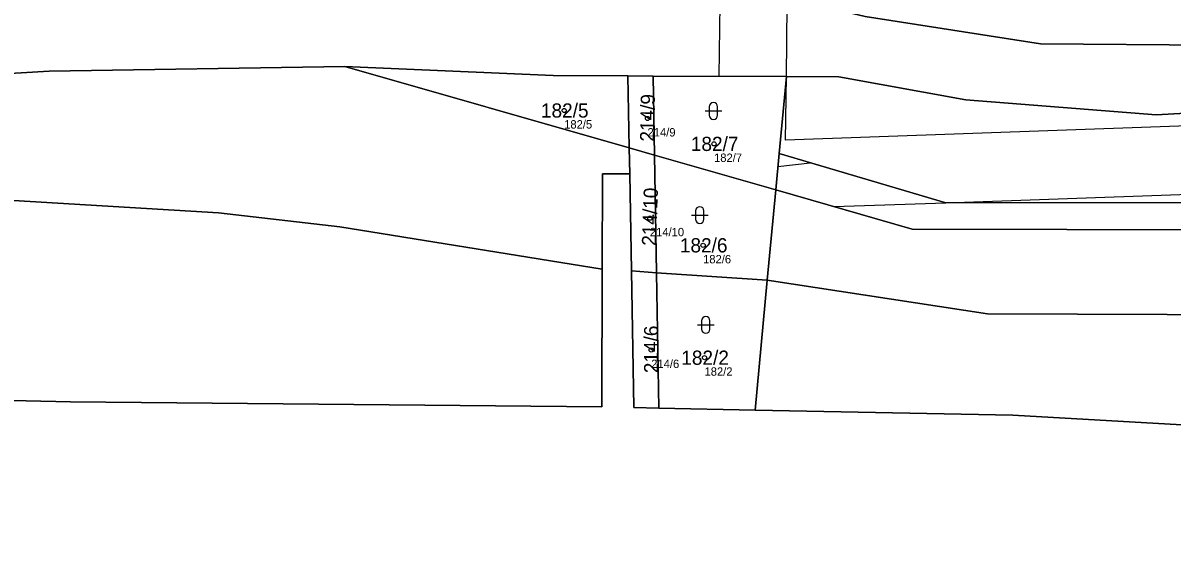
# Model space of a CAD drawing. Extents: x -766177 to -763254, y -1057727 to -1053915.
# Drawn here: x -764589.7 to -764452.4, y -1057605.1 to -1057541.2 of the extents above; entities that cross this region are included whole.
import ezdxf

# ---------------------------------------------------------------- set-up
doc = ezdxf.new("R2010")
doc.units = 0
for name, color, linetype in [('Vrstva 1', 7, 'Continuous'), ('Vrstva 13', 7, 'Continuous'), ('Vrstva 2', 7, 'Continuous'), ('Vrstva 3', 7, 'Continuous'), ('Vrstva 50', 7, 'Continuous'), ('Vrstva 51', 7, 'Continuous')]:
    doc.layers.add(name, color=color, linetype=linetype)

msp = doc.modelspace()

# ---------------------------------------------------------------- linework, layer by layer
at = {"layer": 'Vrstva 1'}
for p, q in [((-764517.27, -1057556.12), (-764551.26, -1057546.37)), ((-764514.42, -1057547.52), (-764517.42, -1057547.51)), ((-764517.27, -1057556.12), (-764517.42, -1057547.51)), ((-764498.49, -1057547.59), (-764514.42, -1057547.52)), ((-764514.42, -1057547.52), (-764514.25, -1057556.99)), ((-764499.35, -1057556.78), (-764498.49, -1057547.59)), ((-764517.27, -1057556.12), (-764514.25, -1057556.99)), ((-764517.21, -1057559.22), (-764517.27, -1057556.12)), ((-764514.25, -1057556.99), (-764514, -1057571.02)), ((-764499.76, -1057561.14), (-764514.25, -1057556.99)), ((-764499.76, -1057561.14), (-764499.35, -1057556.78)), ((-764517.21, -1057559.22), (-764517, -1057570.82)), ((-764500.77, -1057571.92), (-764499.76, -1057561.14)), ((-764514, -1057571.02), (-764517, -1057570.82)), ((-764500.77, -1057571.92), (-764514, -1057571.02)), ((-764514, -1057571.02), (-764513.71, -1057587.21)), ((-764502.23, -1057587.44), (-764500.77, -1057571.92)), ((-764513.71, -1057587.21), (-764502.23, -1057587.44))]:
    msp.add_line(p, q, dxfattribs=at)
for points in [[(-764494.96, -1057539), (-764489.08, -1057540.41), (-764468.12, -1057543.68), (-764447.6, -1057543.84), (-764416.31, -1057540.18)], [(-764551.26, -1057546.37), (-764586.58, -1057546.94), (-764617.99, -1057548.82), (-764650.39, -1057549.52), (-764718.76, -1057555.22), (-764737.07, -1057555.91), (-764752.72, -1057558.39)], [(-764517.42, -1057547.51), (-764526.34, -1057547.47), (-764551.26, -1057546.37)], [(-764355.72, -1057546.27), (-764379.24, -1057547.53), (-764395.09, -1057549.04), (-764416.63, -1057548.96), (-764433.76, -1057551), (-764454.29, -1057552.14), (-764477.03, -1057550.35), (-764492.22, -1057547.61), (-764498.49, -1057547.59)], [(-764499.35, -1057556.78), (-764479.43, -1057562.66), (-764354.59, -1057562.65)], [(-764520.48, -1057570.59), (-764551.85, -1057565.55), (-764566.35, -1057563.86), (-764657.08, -1057558.42), (-764707.31, -1057562.78), (-764757.41, -1057565.75)], [(-764520.48, -1057570.59), (-764520.44, -1057559.21), (-764517.21, -1057559.22)], [(-764354.04, -1057566.12), (-764483.46, -1057565.82), (-764499.76, -1057561.14)], [(-764693.66, -1057584), (-764584.01, -1057586.46), (-764520.53, -1057587.07), (-764520.48, -1057570.59)], [(-764517, -1057570.82), (-764516.71, -1057587.15), (-764513.71, -1057587.21)], [(-764500.77, -1057571.92), (-764474.44, -1057575.92), (-764399.32, -1057576.22), (-764353.82, -1057573.51)], [(-764502.23, -1057587.44), (-764471.42, -1057588.05), (-764444.28, -1057589.59), (-764353.05, -1057600.11)]]:
    msp.add_lwpolyline(points, dxfattribs=at)
at = {"layer": 'Vrstva 13'}
for points in [[(-764506.43, -1057538.95), (-764506.54, -1057547.55), (-764498.49, -1057547.59), (-764498.39, -1057539.05)], [(-764411.3, -1057552.07), (-764498.59, -1057555.17), (-764498.49, -1057547.59), (-764499.35, -1057556.78), (-764479.43, -1057562.66), (-764411.2, -1057560.23), (-764354.71, -1057560.89), (-764355.28, -1057552.72)], [(-764492.82, -1057563.13), (-764479.43, -1057562.66), (-764499.35, -1057556.78), (-764499.76, -1057561.14)], [(-764499.49, -1057558.32), (-764495.63, -1057557.88), (-764499.35, -1057556.78)]]:
    msp.add_lwpolyline(points, close=True, dxfattribs=at)
at = {"layer": 'Vrstva 3'}
for p, q in [((-764508.201, -1057551.701), (-764506.199, -1057551.701)), ((-764507.701, -1057551.201), (-764507.701, -1057552.202)), ((-764506.699, -1057552.202), (-764506.699, -1057551.201)), ((-764509.841, -1057564.141), (-764507.839, -1057564.141)), ((-764509.341, -1057563.641), (-764509.341, -1057564.642)), ((-764508.339, -1057564.642), (-764508.339, -1057563.641)), ((-764508.621, -1057576.761), (-764508.621, -1057577.762)), ((-764507.619, -1057577.762), (-764507.619, -1057576.761)), ((-764509.121, -1057577.261), (-764507.119, -1057577.261))]:
    msp.add_line(p, q, dxfattribs=at)
for centre, start, end in [((-764507.2, -1057551.2009), 0, 180), ((-764507.2, -1057552.2009), 180, 359.9878861), ((-764508.84, -1057563.6409), 0, 180), ((-764508.84, -1057564.6409), 180, 359.9878861), ((-764508.12, -1057576.7609), 0, 180), ((-764508.12, -1057577.7609), 180, 359.9878861)]:
    msp.add_arc(centre, 0.5, start, end, dxfattribs=at)
at = {"layer": 'Vrstva 50'}
for centre in [(-764525.04, -1057551.63994), (-764515.08, -1057552.58994), (-764507.13, -1057555.62994), (-764514.8, -1057564.50994), (-764508.44, -1057567.74994), (-764514.64, -1057580.25994), (-764508.27, -1057581.17994)]:
    msp.add_circle(centre, 0.25, dxfattribs=at)
at = {"layer": 'Vrstva 51'}
for points in [[(-764418.85, -1057527.31), (-764420.05, -1057527.4), (-764420.56, -1057521.16), (-764421.14, -1057513.8), (-764420.27, -1057513.73), (-764425.42, -1057431.22), (-764517.74, -1057455.1), (-764541.37, -1057462.32), (-764538.99, -1057474.65), (-764537.29, -1057483.45), (-764531.79, -1057511.9), (-764524.93, -1057521.51), (-764514.2, -1057526.89), (-764507.7, -1057523.94), (-764506.69, -1057530.33), (-764501.19, -1057530.75), (-764501.3, -1057532.8), (-764494.53, -1057533.25), (-764494.96, -1057539), (-764489.08, -1057540.41), (-764468.12, -1057543.68), (-764447.6, -1057543.84), (-764416.31, -1057540.18)], [(-764517.21, -1057559.22), (-764517.27, -1057556.12), (-764551.26, -1057546.37), (-764586.58, -1057546.94), (-764617.99, -1057548.82), (-764650.39, -1057549.52), (-764718.76, -1057555.22), (-764737.07, -1057555.91), (-764752.72, -1057558.39), (-764757.41, -1057565.75), (-764707.31, -1057562.78), (-764657.08, -1057558.42), (-764566.35, -1057563.86), (-764551.85, -1057565.55), (-764520.48, -1057570.59), (-764520.44, -1057559.21)], [(-764526.34, -1057547.47), (-764551.26, -1057546.37), (-764517.27, -1057556.12), (-764517.42, -1057547.51)], [(-764354.59, -1057562.65), (-764355.33, -1057551.99), (-764355.57, -1057548.48), (-764355.72, -1057546.27), (-764379.24, -1057547.53), (-764395.09, -1057549.04), (-764416.63, -1057548.96), (-764433.76, -1057551), (-764454.29, -1057552.14), (-764477.03, -1057550.35), (-764492.22, -1057547.61), (-764498.49, -1057547.59), (-764499.35, -1057556.78), (-764479.43, -1057562.66)], [(-764514.25, -1057556.99), (-764514.42, -1057547.52), (-764517.42, -1057547.51), (-764517.27, -1057556.12)], [(-764499.76, -1057561.14), (-764499.35, -1057556.78), (-764498.49, -1057547.59), (-764514.42, -1057547.52), (-764514.25, -1057556.99)], [(-764517, -1057570.82), (-764514, -1057571.02), (-764514.25, -1057556.99), (-764517.27, -1057556.12), (-764517.21, -1057559.22)], [(-764499.76, -1057561.14), (-764514.25, -1057556.99), (-764514, -1057571.02), (-764500.77, -1057571.92)], [(-764354.04, -1057566.12), (-764354.59, -1057562.65), (-764479.43, -1057562.66), (-764499.35, -1057556.78), (-764499.76, -1057561.14), (-764483.46, -1057565.82)], [(-764520.53, -1057587.07), (-764520.48, -1057570.59), (-764551.85, -1057565.55), (-764566.35, -1057563.86), (-764657.08, -1057558.42), (-764707.31, -1057562.78), (-764757.41, -1057565.75), (-764758.38, -1057567.27), (-764757.79, -1057573.49), (-764755.31, -1057573.67), (-764693.66, -1057584), (-764584.01, -1057586.46)], [(-764399.32, -1057576.22), (-764353.82, -1057573.51), (-764354.04, -1057566.12), (-764483.46, -1057565.82), (-764499.76, -1057561.14), (-764500.77, -1057571.92), (-764474.44, -1057575.92)], [(-764516.71, -1057587.15), (-764513.71, -1057587.21), (-764514, -1057571.02), (-764517, -1057570.82)], [(-764513.71, -1057587.21), (-764502.23, -1057587.44), (-764500.77, -1057571.92), (-764514, -1057571.02)], [(-764353.82, -1057573.51), (-764399.32, -1057576.22), (-764474.44, -1057575.92), (-764500.77, -1057571.92), (-764502.23, -1057587.44), (-764471.42, -1057588.05), (-764444.28, -1057589.59), (-764353.05, -1057600.11)]]:
    msp.add_lwpolyline(points, close=True, dxfattribs=at)
for points in [[(-765136.83, -1057503.56), (-765106.6, -1057516.04), (-764983.41, -1057548.37), (-764976.12, -1057552.21), (-764951.4, -1057554.18), (-764918.17, -1057558.93), (-764880.7, -1057560.76), (-764853.73, -1057563.77), (-764802, -1057563.58), (-764801.99, -1057561.65), (-764762.06, -1057559.86), (-764757.68, -1057559.17), (-764752.72, -1057558.39), (-764737.07, -1057555.91), (-764718.76, -1057555.22), (-764650.39, -1057549.52), (-764617.99, -1057548.82), (-764586.58, -1057546.94), (-764551.26, -1057546.37), (-764526.34, -1057547.47), (-764517.42, -1057547.51)], [(-764306.27, -1057537.86), (-764323.11, -1057539.17), (-764355.39, -1057539.97), (-764384.49, -1057539.23), (-764416.31, -1057540.18), (-764447.6, -1057543.84), (-764468.12, -1057543.68), (-764489.08, -1057540.41), (-764494.96, -1057539), (-764501.6, -1057538.52), (-764538.8, -1057537.08), (-764574.52, -1057535.04), (-764619.9, -1057536.19)], [(-764517.42, -1057547.51), (-764514.42, -1057547.52), (-764498.49, -1057547.59), (-764492.22, -1057547.61), (-764477.03, -1057550.35), (-764454.29, -1057552.14), (-764433.76, -1057551), (-764416.63, -1057548.96), (-764395.09, -1057549.04), (-764379.24, -1057547.53), (-764355.72, -1057546.27), (-764337.3, -1057546.38), (-764270.89, -1057543.35)], [(-764247.15, -1057613), (-764346.57, -1057602.5), (-764352.24, -1057601.9), (-764351.94, -1057600.29), (-764353.05, -1057600.11), (-764444.28, -1057589.59), (-764471.42, -1057588.05), (-764502.23, -1057587.44), (-764513.71, -1057587.21), (-764516.71, -1057587.15), (-764517, -1057570.82), (-764517.21, -1057559.22), (-764520.44, -1057559.21), (-764520.48, -1057570.59), (-764520.53, -1057587.07), (-764584.01, -1057586.46), (-764693.66, -1057584)]]:
    msp.add_lwpolyline(points, dxfattribs=at)

# ---------------------------------------------------------------- texts
at = {"layer": 'Vrstva 2'}
for s, p in [('182/5', (-764527.813, -1057552.49)), ('182/7', (-764509.903, -1057556.48)), ('182/6', (-764511.213, -1057568.6)), ('182/2', (-764511.043, -1057582.03))]:
    msp.add_text(s, height=1.699998, dxfattribs=at).set_placement(p)
for s, rotation, p in [('214/9', 89, (-764514.278, -1057555.377)), ('214/10', 87.9999972, (-764514.065, -1057567.843)), ('214/6', 90, (-764513.79, -1057583.033))]:
    msp.add_text(s, height=1.699998, rotation=rotation, dxfattribs=at).set_placement(p)
at = {"layer": 'Vrstva 50'}
for s, p in [('182/5', (-764525.04, -1057553.796)), ('214/9', (-764515.08, -1057554.746)), ('182/7', (-764507.13, -1057557.786)), ('214/10', (-764514.8, -1057566.666)), ('182/6', (-764508.44, -1057569.906)), ('214/6', (-764514.64, -1057582.416)), ('182/2', (-764508.27, -1057583.336))]:
    msp.add_text(s, height=0.999996, dxfattribs=at).set_placement(p)

doc.saveas('drawing.dxf')
